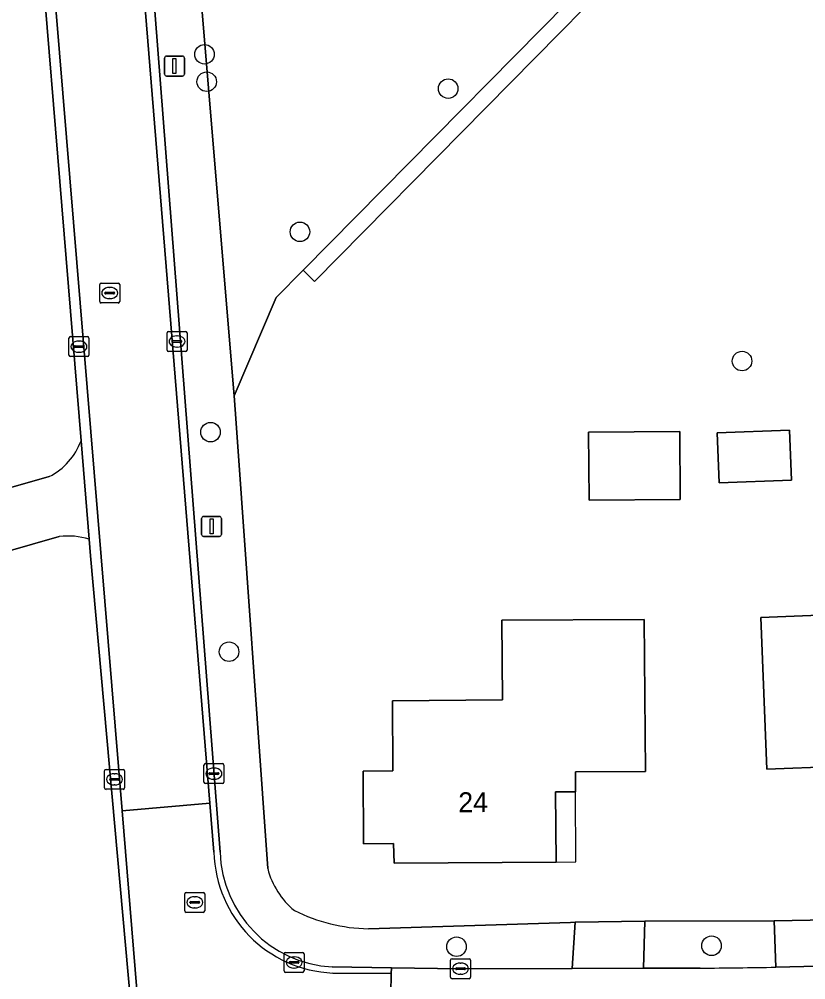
# Model space of a CAD drawing. Extents: x 162661 to 163484, y 380247 to 381230.
# Drawn here: x 163089.12 to 163128.5, y 380837.48 to 380885.55 of the extents above; entities that cross this region are included whole.
import ezdxf

# ---------------------------------------------------------------- set-up
doc = ezdxf.new("R2010")
doc.units = 0
for name, color, linetype in [('IMGEO_Boom', 7, 'Continuous'), ('IMGEO_Erf', 7, 'Continuous'), ('IMGEO_Groenvoorziening', 7, 'Continuous'), ('IMGEO_Haag', 7, 'Continuous'), ('IMGEO_Kolk', 7, 'Continuous'), ('IMGEO_Lichtmast', 7, 'Continuous'), ('IMGEO_Pand', 7, 'Continuous'), ('IMGEO_Pand_nummerreeks', 7, 'Continuous'), ('IMGEO_Pand_overbouw', 7, 'Continuous'), ('IMGEO_Rijbaan_lokaal_gesloten', 7, 'Continuous'), ('IMGEO_Rijbaan_lokaal_open', 7, 'Continuous'), ('IMGEO_Rioolput', 7, 'Continuous'), ('IMGEO_Voetpad_open', 7, 'Continuous')]:
    doc.layers.add(name, color=color, linetype=linetype)

msp = doc.modelspace()

# ---------------------------------------------------------------- linework, layer by layer
at = {"layer": 'IMGEO_Boom'}
for centre in [(163098.393, 380883.797), (163098.507, 380882.426), (163110.597, 380882.081), (163103.172, 380874.913), (163125.311, 380868.446), (163098.697, 380864.888), (163099.622, 380853.899), (163111.015, 380839.135), (163123.783, 380839.182)]:
    msp.add_circle(centre, 0.489, dxfattribs=at)
at = {"layer": 'IMGEO_Erf'}
for points in [[(163121.101, 380889.86), (163103.903, 380872.435), (163103.334, 380872.997), (163101.988, 380871.634), (163099.875, 380866.7), (163099.988, 380865.336), (163101.559, 380843.043)], [(163106.601, 380840.031), (163116.718, 380840.345), (163116.958, 380840.37), (163120.437, 380840.415), (163126.923, 380840.434), (163130.53, 380840.5)]]:
    msp.add_lwpolyline(points, dxfattribs=at)
for points in [[(163127.784, 380862.491), (163124.167, 380862.352), (163124.07, 380864.85), (163127.688, 380864.989)], [(163122.217, 380861.522), (163117.647, 380861.488), (163117.621, 380864.888), (163122.191, 380864.922)], [(163133.342, 380855.89), (163133.496, 380851.893), (163139.012, 380852.105), (163139.147, 380848.588), (163140.646, 380848.645), (163140.817, 380845.09), (163139.285, 380845.046), (163139.327, 380844.047), (163131.23, 380843.708), (163131.042, 380848.186), (163130.034, 380848.147), (163126.55, 380848.013), (163126.257, 380855.617)], [(163120.469, 380847.909), (163116.969, 380847.883), (163116.97, 380846.882), (163115.97, 380846.879), (163115.996, 380843.369), (163107.89, 380843.322), (163107.86, 380844.297), (163106.36, 380844.286), (163106.332, 380847.919), (163107.832, 380847.931), (163107.805, 380851.441), (163113.315, 380851.483), (163113.284, 380855.483), (163120.412, 380855.509)]]:
    msp.add_lwpolyline(points, close=True, dxfattribs=at)
for centre, radius, start, end in [((163105.392, 380844.015), 3.954, 194.2365, 230.8262), ((163106.764, 380848.627), 8.597, 243.2428, 268.9103)]:
    msp.add_arc(centre, radius, start, end, dxfattribs=at)
at = {"layer": 'IMGEO_Groenvoorziening'}
for points in [[(163072.777, 380919.437), (163068.864, 380915.923), (163076.772, 380882.293), (163081.944, 380860.298), (163088.577, 380862.084), (163090.624, 380862.665)], [(163101.559, 380843.043), (163099.988, 380865.336), (163099.875, 380866.7), (163097.393, 380896.541), (163097.622, 380898.328), (163098.39, 380899.353), (163099.581, 380899.993), (163102.916, 380900.611), (163103.249, 380902.217), (163101.299, 380902.512)], [(163092.214, 380864.458), (163089.228, 380900.779)], [(163123.041, 380895.496), (163102.916, 380900.611), (163099.581, 380899.993), (163098.39, 380899.353), (163097.622, 380898.328), (163097.393, 380896.541), (163099.875, 380866.7), (163101.988, 380871.634), (163103.334, 380872.997), (163120.542, 380890.433)], [(163094.969, 380898.022), (163099.173, 380843.873)], [(163120.542, 380890.433), (163103.334, 380872.997), (163103.903, 380872.435), (163121.101, 380889.86)], [(163091.123, 380859.659), (163087.205, 380858.543), (163082.633, 380857.365), (163085.015, 380847.238), (163088.267, 380813.594), (163088.324, 380813.011), (163088.869, 380813.239), (163093.166, 380815.008)], [(163096.1, 380819.98), (163095.522, 380827.147), (163092.688, 380858.692), (163092.619, 380859.531)], [(163104.787, 380838.123), (163107.751, 380838.082), (163111.215, 380838.035), (163116.803, 380838.048), (163116.958, 380840.37), (163116.718, 380840.345), (163106.601, 380840.031)], [(163127.001, 380838.11), (163126.923, 380840.434), (163120.437, 380840.415), (163120.377, 380838.056), (163123.218, 380838.062)]]:
    msp.add_lwpolyline(points, dxfattribs=at)
for centre, radius, start, end in [((163089.138, 380865.584), 3.275, 296.9749, 339.8931), ((163091.575, 380856.139), 3.549, 72.8982, 97.321), ((163105.111, 380844.055), 5.941, 181.7548, 266.8738), ((163105.392, 380844.015), 3.954, 194.2365, 230.8262), ((163106.764, 380848.627), 8.597, 243.2428, 268.9103), ((163120.575, 381195.465), 357.413, 270.4237, 271.0302)]:
    msp.add_arc(centre, radius, start, end, dxfattribs=at)
at = {"layer": 'IMGEO_Haag'}
msp.add_lwpolyline([(163120.542, 380890.433), (163103.334, 380872.997), (163103.903, 380872.435), (163121.101, 380889.86)], dxfattribs=at)
at = {"layer": 'IMGEO_Kolk'}
for p, q in [((163096.518, 380868.998), (163096.518, 380869.85)), ((163096.593, 380869.924), (163097.445, 380869.924)), ((163097.519, 380869.85), (163097.519, 380868.998)), ((163091.609, 380868.741), (163091.609, 380869.593)), ((163091.684, 380869.667), (163092.536, 380869.667)), ((163092.097, 380869.447), (163092.122, 380869.447)), ((163092.61, 380869.593), (163092.61, 380868.741)), ((163096.777, 380869.418), (163096.777, 380869.43)), ((163097.215, 380869.381), (163096.817, 380869.381)), ((163096.82, 380869.467), (163097.218, 380869.467)), ((163097.006, 380869.704), (163097.031, 380869.704)), ((163097.261, 380869.43), (163097.261, 380869.418)), ((163091.868, 380869.161), (163091.868, 380869.173)), ((163092.306, 380869.124), (163091.908, 380869.124)), ((163091.911, 380869.21), (163092.309, 380869.21)), ((163092.12, 380868.887), (163092.095, 380868.887)), ((163092.352, 380869.173), (163092.352, 380869.161)), ((163097.445, 380868.924), (163096.593, 380868.924)), ((163097.029, 380869.144), (163097.004, 380869.144)), ((163092.536, 380868.667), (163091.684, 380868.667)), ((163098.367, 380847.37), (163098.367, 380848.222)), ((163098.442, 380848.296), (163099.294, 380848.296)), ((163099.368, 380848.222), (163099.368, 380847.37)), ((163093.389, 380847.085), (163093.389, 380847.937)), ((163093.464, 380848.011), (163094.316, 380848.011)), ((163093.877, 380847.791), (163093.902, 380847.791)), ((163094.39, 380847.937), (163094.39, 380847.085)), ((163098.626, 380847.79), (163098.626, 380847.802)), ((163099.064, 380847.753), (163098.666, 380847.753)), ((163098.669, 380847.839), (163099.067, 380847.839)), ((163098.855, 380848.076), (163098.88, 380848.076)), ((163099.11, 380847.802), (163099.11, 380847.79)), ((163093.648, 380847.505), (163093.648, 380847.517)), ((163094.086, 380847.468), (163093.688, 380847.468)), ((163093.691, 380847.554), (163094.089, 380847.554)), ((163093.9, 380847.231), (163093.875, 380847.231)), ((163094.132, 380847.517), (163094.132, 380847.505)), ((163099.294, 380847.296), (163098.442, 380847.296)), ((163098.878, 380847.516), (163098.853, 380847.516)), ((163094.316, 380847.011), (163093.464, 380847.011)), ((163102.38, 380837.922), (163102.38, 380838.774)), ((163102.455, 380838.848), (163103.307, 380838.848)), ((163102.868, 380838.628), (163102.893, 380838.628)), ((163103.381, 380838.774), (163103.381, 380837.922)), ((163102.639, 380838.342), (163102.639, 380838.354)), ((163103.077, 380838.305), (163102.679, 380838.305)), ((163102.682, 380838.391), (163103.08, 380838.391)), ((163102.891, 380838.068), (163102.866, 380838.068)), ((163103.123, 380838.354), (163103.123, 380838.342)), ((163110.714, 380837.609), (163110.714, 380838.461)), ((163110.789, 380838.535), (163111.641, 380838.535)), ((163111.016, 380838.078), (163111.414, 380838.078)), ((163111.202, 380838.315), (163111.227, 380838.315)), ((163111.715, 380838.461), (163111.715, 380837.609)), ((163103.307, 380837.848), (163102.455, 380837.848)), ((163110.973, 380838.029), (163110.973, 380838.041)), ((163111.411, 380837.992), (163111.013, 380837.992)), ((163111.225, 380837.755), (163111.2, 380837.755)), ((163111.457, 380838.041), (163111.457, 380838.029)), ((163111.641, 380837.535), (163110.789, 380837.535))]:
    msp.add_line(p, q, dxfattribs=at)
for points in [[(163096.518, 380868.998), (163096.518, 380869.85)], [(163096.593, 380869.924), (163097.445, 380869.924)], [(163097.519, 380869.85), (163097.519, 380868.998)], [(163091.609, 380868.741), (163091.609, 380869.593)], [(163091.684, 380869.667), (163092.536, 380869.667)], [(163092.61, 380869.593), (163092.61, 380868.741)], [(163097.445, 380868.924), (163096.593, 380868.924)], [(163092.536, 380868.667), (163091.684, 380868.667)], [(163098.367, 380847.37), (163098.367, 380848.222)], [(163098.442, 380848.296), (163099.294, 380848.296)], [(163099.368, 380848.222), (163099.368, 380847.37)], [(163093.389, 380847.085), (163093.389, 380847.937)], [(163093.464, 380848.011), (163094.316, 380848.011)], [(163094.39, 380847.937), (163094.39, 380847.085)], [(163099.294, 380847.296), (163098.442, 380847.296)], [(163094.316, 380847.011), (163093.464, 380847.011)], [(163102.38, 380837.922), (163102.38, 380838.774)], [(163102.455, 380838.848), (163103.307, 380838.848)], [(163103.381, 380838.774), (163103.381, 380837.922)], [(163110.714, 380837.609), (163110.714, 380838.461)], [(163110.789, 380838.535), (163111.641, 380838.535)], [(163111.715, 380838.461), (163111.715, 380837.609)], [(163103.307, 380837.848), (163102.455, 380837.848)], [(163111.641, 380837.535), (163110.789, 380837.535)]]:
    msp.add_lwpolyline(points, dxfattribs=at)
for centre, radius, start, end in [((163096.595, 380869.848), 0.0765, 91.552, 178.448), ((163096.595, 380869.848), 0.0765, 91.552, 178.448), ((163097.443, 380869.848), 0.0765, 1.552, 88.448), ((163097.443, 380869.848), 0.0765, 1.552, 88.448), ((163091.686, 380869.591), 0.0765, 91.552, 178.448), ((163091.686, 380869.591), 0.0765, 91.552, 178.448), ((163092.534, 380869.591), 0.0765, 1.552, 88.448), ((163092.534, 380869.591), 0.0765, 1.552, 88.448), ((163096.817, 380869.427), 0.0403, 85.8775, 175.7526), ((163096.814, 380869.417), 0.0366, 178.938, 274.7102), ((163097.218, 380869.424), 0.043, 264.8664, 352.4533), ((163097.222, 380869.429), 0.0386, 1.7309, 96.639), ((163091.908, 380869.17), 0.0403, 85.8775, 175.7526), ((163091.905, 380869.16), 0.0366, 178.938, 274.7102), ((163092.309, 380869.167), 0.043, 264.8664, 352.4533), ((163092.313, 380869.172), 0.0386, 1.7309, 96.639), ((163096.595, 380869), 0.0765, 181.552, 268.448), ((163096.595, 380869), 0.0765, 181.552, 268.448), ((163097.443, 380869), 0.0765, 271.552, 358.448), ((163097.443, 380869), 0.0765, 271.552, 358.448), ((163091.686, 380868.743), 0.0765, 181.552, 268.448), ((163091.686, 380868.743), 0.0765, 181.552, 268.448), ((163092.534, 380868.743), 0.0765, 271.552, 358.448), ((163092.534, 380868.743), 0.0765, 271.552, 358.448), ((163098.444, 380848.22), 0.0765, 91.552, 178.448), ((163098.444, 380848.22), 0.0765, 91.552, 178.448), ((163099.292, 380848.22), 0.0765, 1.552, 88.448), ((163099.292, 380848.22), 0.0765, 1.552, 88.448), ((163093.466, 380847.935), 0.0765, 91.552, 178.448), ((163093.466, 380847.935), 0.0765, 91.552, 178.448), ((163094.314, 380847.935), 0.0765, 1.552, 88.448), ((163094.314, 380847.935), 0.0765, 1.552, 88.448), ((163098.666, 380847.799), 0.0403, 85.8775, 175.7526), ((163098.663, 380847.789), 0.0366, 178.938, 274.7102), ((163099.067, 380847.796), 0.043, 264.8664, 352.4533), ((163099.071, 380847.801), 0.0386, 1.7309, 96.639), ((163093.688, 380847.514), 0.0403, 85.8775, 175.7526), ((163093.685, 380847.504), 0.0366, 178.938, 274.7102), ((163094.089, 380847.511), 0.043, 264.8664, 352.4533), ((163094.093, 380847.516), 0.0386, 1.7309, 96.639), ((163098.444, 380847.372), 0.0765, 181.552, 268.448), ((163098.444, 380847.372), 0.0765, 181.552, 268.448), ((163099.292, 380847.372), 0.0765, 271.552, 358.448), ((163099.292, 380847.372), 0.0765, 271.552, 358.448), ((163093.466, 380847.087), 0.0765, 181.552, 268.448), ((163093.466, 380847.087), 0.0765, 181.552, 268.448), ((163094.314, 380847.087), 0.0765, 271.552, 358.448), ((163094.314, 380847.087), 0.0765, 271.552, 358.448), ((163102.457, 380838.772), 0.0765, 91.552, 178.448), ((163102.457, 380838.772), 0.0765, 91.552, 178.448), ((163103.305, 380838.772), 0.0765, 1.552, 88.448), ((163103.305, 380838.772), 0.0765, 1.552, 88.448), ((163102.679, 380838.351), 0.0403, 85.8775, 175.7526), ((163102.676, 380838.341), 0.0366, 178.938, 274.7102), ((163103.08, 380838.348), 0.043, 264.8664, 352.4533), ((163103.084, 380838.353), 0.0386, 1.7309, 96.639), ((163110.791, 380838.459), 0.0765, 91.552, 178.448), ((163110.791, 380838.459), 0.0765, 91.552, 178.448), ((163111.013, 380838.038), 0.0403, 85.8775, 175.7526), ((163111.418, 380838.04), 0.0386, 1.7309, 96.639), ((163111.639, 380838.459), 0.0765, 1.552, 88.448), ((163111.639, 380838.459), 0.0765, 1.552, 88.448), ((163102.457, 380837.924), 0.0765, 181.552, 268.448), ((163102.457, 380837.924), 0.0765, 181.552, 268.448), ((163103.305, 380837.924), 0.0765, 271.552, 358.448), ((163103.305, 380837.924), 0.0765, 271.552, 358.448), ((163110.791, 380837.611), 0.0765, 181.552, 268.448), ((163110.791, 380837.611), 0.0765, 181.552, 268.448), ((163111.01, 380838.028), 0.0366, 178.938, 274.7102), ((163111.414, 380838.035), 0.043, 264.8664, 352.4533), ((163111.639, 380837.611), 0.0765, 271.552, 358.448), ((163111.639, 380837.611), 0.0765, 271.552, 358.448)]:
    msp.add_arc(centre, radius, start, end, dxfattribs=at)
for centre, major_axis, ratio, start_param, end_param in [((163092.096, 380869.167), (-0.387, 0.002), 0.722429, 4.712389, 7.853982), ((163092.121, 380869.167), (-0.39, 0.002), 0.717154, 1.570796, 4.712389), ((163097.005, 380869.424), (-0.387, 0.002), 0.722429, 4.712389, 7.853982), ((163097.03, 380869.424), (-0.39, 0.002), 0.717154, 1.570796, 4.712389), ((163093.876, 380847.511), (-0.387, 0.002), 0.722429, 4.712389, 7.853982), ((163093.901, 380847.511), (-0.39, 0.002), 0.717154, 1.570796, 4.712389), ((163098.854, 380847.796), (-0.387, 0.002), 0.722429, 4.712389, 7.853982), ((163098.879, 380847.796), (-0.39, 0.002), 0.717154, 1.570796, 4.712389), ((163102.867, 380838.348), (-0.387, 0.002), 0.722429, 4.712389, 7.853982), ((163102.892, 380838.348), (-0.39, 0.002), 0.717154, 1.570796, 4.712389), ((163111.201, 380838.035), (-0.387, 0.002), 0.722429, 4.712389, 7.853982), ((163111.226, 380838.035), (-0.39, 0.002), 0.717154, 1.570796, 4.712389)]:
    msp.add_ellipse(centre, major_axis=major_axis, ratio=ratio, start_param=start_param, end_param=end_param, dxfattribs=at)
at = {"layer": 'IMGEO_Lichtmast'}
for p, q in [((163096.395, 380882.809), (163096.395, 380883.609)), ((163096.395, 380883.609), (163096.395, 380882.809)), ((163096.495, 380883.709), (163097.285, 380883.709)), ((163097.285, 380883.709), (163096.495, 380883.709)), ((163097.385, 380883.609), (163097.385, 380882.809)), ((163097.385, 380882.809), (163097.385, 380883.609)), ((163097.285, 380882.709), (163096.495, 380882.709)), ((163096.495, 380882.709), (163097.285, 380882.709)), ((163098.351, 380860.666), (163099.141, 380860.666)), ((163099.141, 380860.666), (163098.351, 380860.666)), ((163098.251, 380859.766), (163098.251, 380860.566)), ((163098.251, 380860.566), (163098.251, 380859.766)), ((163099.241, 380860.566), (163099.241, 380859.766)), ((163099.241, 380859.766), (163099.241, 380860.566)), ((163099.141, 380859.666), (163098.351, 380859.666)), ((163098.351, 380859.666), (163099.141, 380859.666))]:
    msp.add_line(p, q, dxfattribs=at)
for points in [[(163096.815, 380883.584), (163096.965, 380883.584), (163096.965, 380882.834), (163096.815, 380882.834), (163096.815, 380883.584)], [(163098.671, 380860.541), (163098.821, 380860.541), (163098.821, 380859.791), (163098.671, 380859.791), (163098.671, 380860.541)]]:
    msp.add_lwpolyline(points, dxfattribs=at)
for centre, start, end in [((163096.495, 380883.609), 90, 180), ((163096.495, 380883.609), 90, 180), ((163097.285, 380883.609), 0, 90), ((163097.285, 380883.609), 360, 90), ((163096.495, 380882.809), 180, 270), ((163096.495, 380882.809), 180, 270), ((163097.285, 380882.809), 270, 0), ((163097.285, 380882.809), 270, 0), ((163098.351, 380860.566), 90, 180), ((163098.351, 380860.566), 90, 180), ((163099.141, 380860.566), 0, 90), ((163099.141, 380860.566), 360, 90), ((163098.351, 380859.766), 180, 270), ((163098.351, 380859.766), 180, 270), ((163099.141, 380859.766), 270, 0), ((163099.141, 380859.766), 270, 0)]:
    msp.add_arc(centre, 0.1, start, end, dxfattribs=at)
at = {"layer": 'IMGEO_Pand'}
for points in [[(163124.167, 380862.352), (163127.784, 380862.491), (163127.688, 380864.989), (163124.07, 380864.85)], [(163117.647, 380861.488), (163122.217, 380861.522), (163122.191, 380864.922), (163117.621, 380864.888)], [(163131.23, 380843.708), (163139.327, 380844.047), (163139.285, 380845.046), (163140.817, 380845.09), (163140.646, 380848.645), (163139.147, 380848.588), (163139.012, 380852.105), (163133.496, 380851.893), (163133.342, 380855.89), (163126.257, 380855.617), (163126.55, 380848.013), (163130.034, 380848.147), (163131.042, 380848.186)], [(163116.97, 380846.882), (163116.969, 380847.883), (163120.469, 380847.909), (163120.412, 380855.509), (163113.284, 380855.483), (163113.315, 380851.483), (163107.805, 380851.441), (163107.832, 380847.931), (163106.332, 380847.919), (163106.36, 380844.286), (163107.86, 380844.297), (163107.89, 380843.322), (163115.996, 380843.369), (163115.97, 380846.879)]]:
    msp.add_lwpolyline(points, close=True, dxfattribs=at)
at = {"layer": 'IMGEO_Pand_overbouw'}
msp.add_lwpolyline([(163115.996, 380843.369), (163116.991, 380843.385), (163116.97, 380846.882), (163115.97, 380846.879)], close=True, dxfattribs=at)
at = {"layer": 'IMGEO_Rijbaan_lokaal_gesloten'}
for points in [[(163094.689, 380899.903), (163089.735, 380900.838), (163094.269, 380845.928), (163098.668, 380846.318), (163094.45, 380897.998)], [(163098.868, 380843.87), (163098.668, 380846.318), (163094.269, 380845.928), (163096.398, 380820.078)], [(163123.218, 380838.062), (163120.377, 380838.056), (163116.803, 380838.048), (163111.215, 380838.035), (163107.751, 380838.082), (163107.746, 380837.789), (163107.662, 380832.793), (163107.657, 380832.494), (163109.911, 380832.496), (163111.49, 380832.479), (163119.744, 380832.482), (163123.341, 380832.497), (163132.746, 380832.696), (163139.513, 380833.027), (163140.718, 380833.079), (163144.869, 380833.344), (163153.175, 380833.877), (163156.557, 380834.074), (163157.591, 380834.155)], [(163130.499, 380838.193), (163127.001, 380838.11)], [(163105.347, 380832.798), (163107.662, 380832.793), (163107.746, 380837.789), (163104.818, 380837.816)]]:
    msp.add_lwpolyline(points, dxfattribs=at)
for centre, radius, start, end in [((163105.078, 380844.023), 6.212, 181.4087, 267.5985), ((163120.575, 381195.465), 357.413, 270.4237, 271.0302)]:
    msp.add_arc(centre, radius, start, end, dxfattribs=at)
at = {"layer": 'IMGEO_Rijbaan_lokaal_open'}
for points in [[(163096.398, 380820.078), (163094.269, 380845.928), (163089.735, 380900.838), (163089.32, 380903.337)], [(163089.228, 380900.779), (163092.214, 380864.458), (163092.619, 380859.531), (163092.688, 380858.692), (163095.522, 380827.147), (163096.1, 380819.98)], [(163094.45, 380897.998), (163098.668, 380846.318), (163098.868, 380843.87)], [(163099.173, 380843.873), (163094.969, 380898.022)], [(163092.619, 380859.531), (163092.214, 380864.458)], [(163090.624, 380862.665), (163088.577, 380862.084), (163081.944, 380860.298), (163081.804, 380860.26), (163080.115, 380859.785), (163079.918, 380859.73), (163079.749, 380859.682), (163074.273, 380857.67), (163071.049, 380856.465), (163070.112, 380856.115)], [(163069.295, 380841.425), (163068.827, 380842.805), (163066.284, 380850.34), (163069.853, 380851.877), (163070.895, 380852.326), (163070.615, 380853.157), (163075.683, 380854.982), (163080.608, 380856.801), (163082.633, 380857.365), (163087.205, 380858.543), (163091.123, 380859.659)], [(163104.818, 380837.816), (163107.746, 380837.789), (163107.751, 380838.082), (163104.787, 380838.123)]]:
    msp.add_lwpolyline(points, dxfattribs=at)
for centre, radius, start, end in [((163089.138, 380865.584), 3.275, 296.9749, 339.8931), ((163091.575, 380856.139), 3.549, 72.8982, 97.321), ((163105.078, 380844.023), 6.212, 181.4087, 267.5985), ((163105.111, 380844.055), 5.941, 181.7548, 266.8738)]:
    msp.add_arc(centre, radius, start, end, dxfattribs=at)
at = {"layer": 'IMGEO_Rioolput'}
for p, q in [((163093.148, 380871.425), (163093.148, 380872.277)), ((163093.223, 380872.351), (163094.075, 380872.351)), ((163094.149, 380872.277), (163094.149, 380871.425)), ((163093.407, 380871.845), (163093.407, 380871.857)), ((163093.845, 380871.808), (163093.447, 380871.808)), ((163093.45, 380871.894), (163093.848, 380871.894)), ((163093.636, 380872.131), (163093.661, 380872.131)), ((163093.891, 380871.857), (163093.891, 380871.845)), ((163094.075, 380871.351), (163093.223, 380871.351)), ((163093.659, 380871.571), (163093.634, 380871.571)), ((163097.407, 380840.927), (163097.407, 380841.779)), ((163097.482, 380841.853), (163098.334, 380841.853)), ((163097.895, 380841.633), (163097.92, 380841.633)), ((163098.408, 380841.779), (163098.408, 380840.927)), ((163097.666, 380841.347), (163097.666, 380841.359)), ((163098.104, 380841.31), (163097.706, 380841.31)), ((163097.709, 380841.396), (163098.107, 380841.396)), ((163097.918, 380841.073), (163097.893, 380841.073)), ((163098.15, 380841.359), (163098.15, 380841.347)), ((163098.334, 380840.853), (163097.482, 380840.853))]:
    msp.add_line(p, q, dxfattribs=at)
for points in [[(163093.148, 380871.425), (163093.148, 380872.277)], [(163093.223, 380872.351), (163094.075, 380872.351)], [(163094.149, 380872.277), (163094.149, 380871.425)], [(163094.075, 380871.351), (163093.223, 380871.351)], [(163097.407, 380840.927), (163097.407, 380841.779)], [(163097.482, 380841.853), (163098.334, 380841.853)], [(163098.408, 380841.779), (163098.408, 380840.927)], [(163098.334, 380840.853), (163097.482, 380840.853)]]:
    msp.add_lwpolyline(points, dxfattribs=at)
for centre, radius, start, end in [((163093.225, 380872.275), 0.0765, 91.552, 178.448), ((163093.225, 380872.275), 0.0765, 91.552, 178.448), ((163094.073, 380872.275), 0.0765, 1.552, 88.448), ((163094.073, 380872.275), 0.0765, 1.552, 88.448), ((163093.447, 380871.854), 0.0403, 85.8775, 175.7526), ((163093.444, 380871.844), 0.0366, 178.938, 274.7102), ((163093.848, 380871.851), 0.043, 264.8664, 352.4533), ((163093.852, 380871.856), 0.0386, 1.7309, 96.639), ((163093.225, 380871.427), 0.0765, 181.552, 268.448), ((163093.225, 380871.427), 0.0765, 181.552, 268.448), ((163094.073, 380871.427), 0.0765, 271.552, 358.448), ((163094.073, 380871.427), 0.0765, 271.552, 358.448), ((163097.484, 380841.777), 0.0765, 91.552, 178.448), ((163097.484, 380841.777), 0.0765, 91.552, 178.448), ((163098.332, 380841.777), 0.0765, 1.552, 88.448), ((163098.332, 380841.777), 0.0765, 1.552, 88.448), ((163097.706, 380841.356), 0.0403, 85.8775, 175.7526), ((163097.703, 380841.346), 0.0366, 178.938, 274.7102), ((163098.107, 380841.353), 0.043, 264.8664, 352.4533), ((163098.111, 380841.358), 0.0386, 1.7309, 96.639), ((163097.484, 380840.929), 0.0765, 181.552, 268.448), ((163097.484, 380840.929), 0.0765, 181.552, 268.448), ((163098.332, 380840.929), 0.0765, 271.552, 358.448), ((163098.332, 380840.929), 0.0765, 271.552, 358.448)]:
    msp.add_arc(centre, radius, start, end, dxfattribs=at)
for centre, major_axis, ratio, start_param, end_param in [((163093.635, 380871.851), (-0.387, 0.002), 0.722429, 4.712389, 7.853982), ((163093.66, 380871.851), (-0.39, 0.002), 0.717154, 1.570796, 4.712389), ((163097.894, 380841.353), (-0.387, 0.002), 0.722429, 4.712389, 7.853982), ((163097.919, 380841.353), (-0.39, 0.002), 0.717154, 1.570796, 4.712389)]:
    msp.add_ellipse(centre, major_axis=major_axis, ratio=ratio, start_param=start_param, end_param=end_param, dxfattribs=at)
at = {"layer": 'IMGEO_Voetpad_open'}
for points in [[(163130.53, 380840.5), (163126.923, 380840.434), (163127.001, 380838.11), (163130.499, 380838.193)], [(163120.437, 380840.415), (163116.958, 380840.37), (163116.803, 380838.048), (163120.377, 380838.056)]]:
    msp.add_lwpolyline(points, close=True, dxfattribs=at)

# ---------------------------------------------------------------- texts
at = {"layer": 'IMGEO_Pand_nummerreeks'}
msp.add_text('24', height=1, rotation=0.3388, dxfattribs=at).set_placement((163111.105, 380845.861))

doc.saveas('drawing.dxf')
